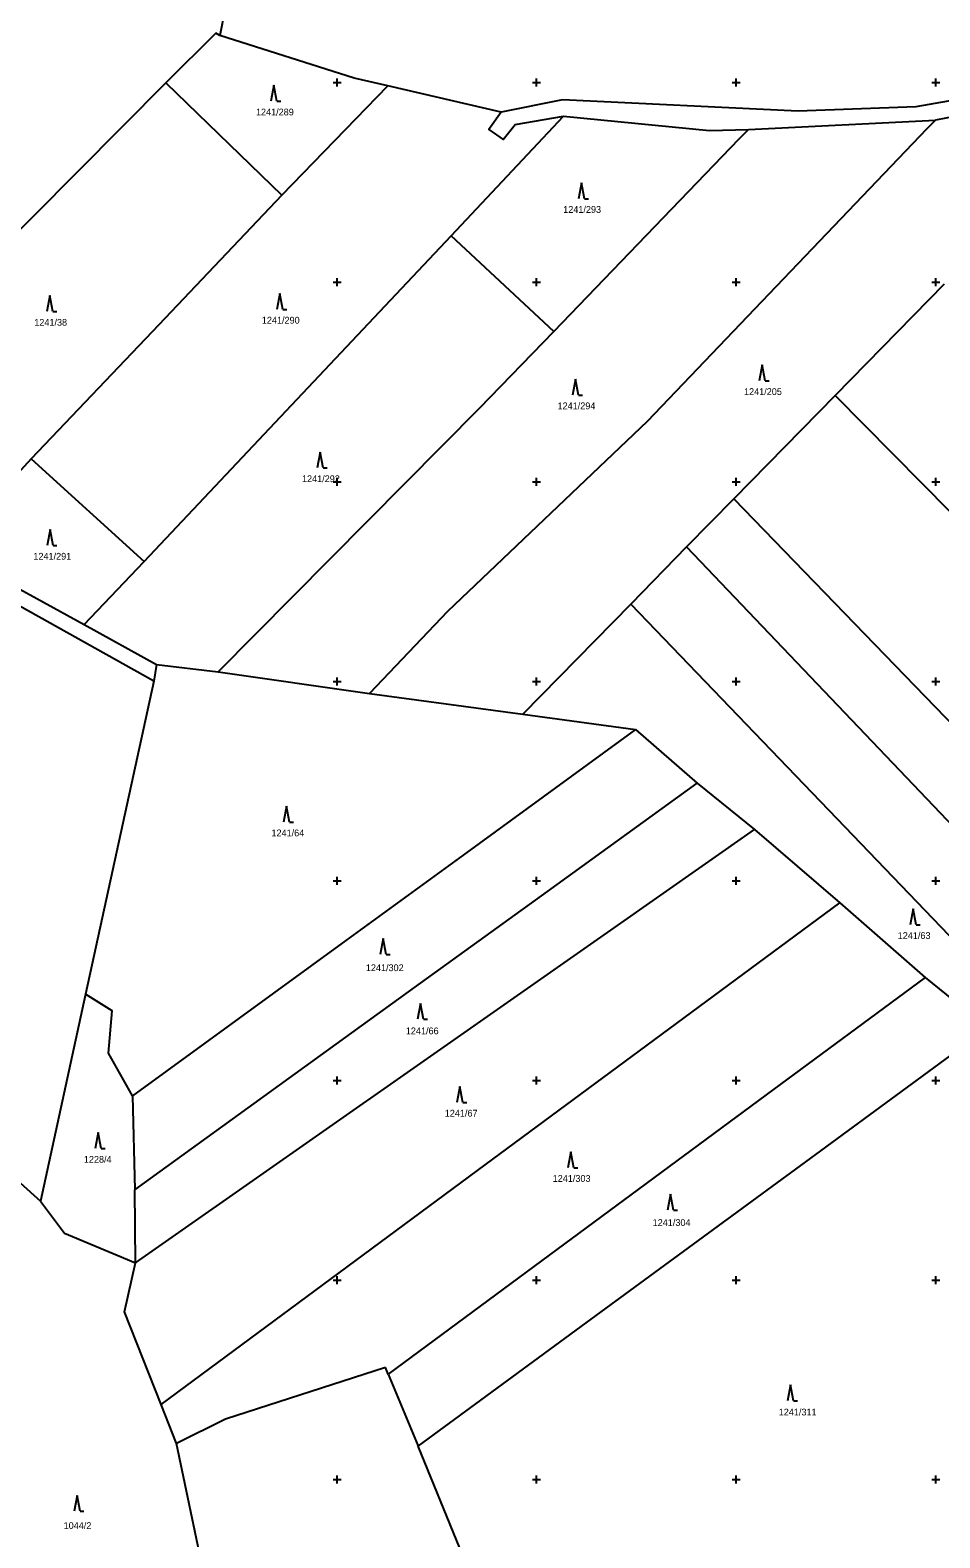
# Model space of a CAD drawing. Extents: x -776734 to -748832, y -1118122 to -976986.
# Drawn here: x -751976.9 to -751749, y -1115264.6 to -1114886.9 of the extents above; entities that cross this region are included whole.
import ezdxf

# ---------------------------------------------------------------- set-up
doc = ezdxf.new("R2010")
doc.units = 0
for name, color, linetype in [('KM_Hranice obce', 7, 'Continuous'), ('KM_Hranice parcel', 7, 'Continuous'), ('KM_Parcelní čísla', 7, 'Continuous'), ('KM_Značky kultur', 7, 'Continuous'), ('Level 61 Křížky', 7, 'Continuous')]:
    doc.layers.add(name, color=color, linetype=linetype)

msp = doc.modelspace()

# ---------------------------------------------------------------- linework, layer by layer
at = {"layer": 'KM_Hranice obce'}
for p, q in [((-751997.63, -1115016.98), (-751963.38, -1115035.78)), ((-751997.63, -1115016.98), (-751963.38, -1115035.78)), ((-751963.38, -1115035.78), (-751945.21, -1115045.76)), ((-751963.38, -1115035.78), (-751945.21, -1115045.76)), ((-751945.21, -1115045.76), (-751945.91, -1115049.96)), ((-751945.21, -1115045.76), (-751945.91, -1115049.96)), ((-751945.91, -1115049.96), (-751963.05, -1115128.37)), ((-751945.91, -1115049.96), (-751963.05, -1115128.37)), ((-751963.05, -1115128.37), (-751974.26, -1115180.24)), ((-751963.05, -1115128.37), (-751974.26, -1115180.24)), ((-751887.84, -1115221.9), (-751927.93, -1115234.83)), ((-751887.84, -1115221.9), (-751927.93, -1115234.83)), ((-751887.16, -1115223.55), (-751887.84, -1115221.9)), ((-751887.16, -1115223.55), (-751887.84, -1115221.9)), ((-751887.16, -1115223.55), (-751879.71, -1115241.63)), ((-751887.16, -1115223.55), (-751879.71, -1115241.63)), ((-751940.25, -1115240.92), (-751944.08, -1115231.19)), ((-751940.25, -1115240.92), (-751944.08, -1115231.19)), ((-751927.93, -1115234.83), (-751940.25, -1115240.92)), ((-751927.93, -1115234.83), (-751940.25, -1115240.92)), ((-751869.19, -1115267.19), (-751879.71, -1115241.63)), ((-751869.19, -1115267.19), (-751879.71, -1115241.63))]:
    msp.add_line(p, q, dxfattribs=at)
for points in [[(-751974.26, -1115180.24), (-751968.3, -1115188.26), (-751950.49, -1115195.65)], [(-751974.26, -1115180.24), (-751968.3, -1115188.26), (-751950.49, -1115195.65)], [(-751944.08, -1115231.19), (-751953.23, -1115207.95), (-751950.49, -1115195.65)], [(-751944.08, -1115231.19), (-751953.23, -1115207.95), (-751950.49, -1115195.65)]]:
    msp.add_lwpolyline(points, dxfattribs=at)
at = {"layer": 'KM_Hranice parcel'}
for p, q in [((-751942.86, -1114900.08), (-751913.81, -1114928.23)), ((-751913.81, -1114928.23), (-751887.29, -1114900.81)), ((-751858.89, -1114907.41), (-751887.29, -1114900.81)), ((-751871.43, -1114938.34), (-751843.29, -1114908.38)), ((-751796.89, -1114911.7), (-751750.07, -1114909.36)), ((-751845.67, -1114962.32), (-751871.43, -1114938.34)), ((-751747.89, -1114950.46), (-751775.23, -1114978.37)), ((-751775.23, -1114978.37), (-751800.61, -1115004.27)), ((-751976.59, -1114994.29), (-751997.63, -1115016.98)), ((-751976.59, -1114994.29), (-751948.36, -1115020.01)), ((-751800.61, -1115004.27), (-751812.42, -1115016.33)), ((-751812.42, -1115016.33), (-751826.42, -1115030.62)), ((-751963.38, -1115035.78), (-751948.36, -1115020.01)), ((-751826.42, -1115030.62), (-751853.43, -1115058.19)), ((-751945.21, -1115045.76), (-751929.77, -1115047.62)), ((-751929.77, -1115047.62), (-751891.86, -1115053)), ((-751891.86, -1115053), (-751853.43, -1115058.19)), ((-751853.43, -1115058.19), (-751825.21, -1115062.03)), ((-751825.21, -1115062.03), (-751809.77, -1115075.48)), ((-751809.77, -1115075.48), (-751795.37, -1115087.1)), ((-751795.37, -1115087.1), (-751774.05, -1115105.47)), ((-751774.05, -1115105.47), (-751752.68, -1115124.23)), ((-751752.68, -1115124.23), (-751736.94, -1115136.91)), ((-751950.49, -1115195.65), (-751872.35, -1115140.97)), ((-751951.27, -1115153.86), (-751950.66, -1115177.43)), ((-751950.49, -1115195.65), (-751950.66, -1115177.43)), ((-751932.96, -1115275.53), (-751940.25, -1115240.92))]:
    msp.add_line(p, q, dxfattribs=at)
for points in [[(-751962.52, -1114866.24), (-751947.48, -1114874.63), (-751928.13, -1114881.84), (-751929.4, -1114888.2)], [(-751619.58, -1114864.94), (-751671.94, -1114882.94), (-751717.81, -1114899.58), (-751754.97, -1114906.02), (-751784.43, -1114907.15), (-751843.55, -1114904.34), (-751858.89, -1114907.41)], [(-751929.4, -1114888.2), (-751930.34, -1114887.63), (-751942.86, -1114900.08)], [(-751887.29, -1114900.81), (-751895.7, -1114898.86), (-751929.4, -1114888.2)], [(-751694.2, -1114895.66), (-751707.54, -1114900.39), (-751716.28, -1114908.3), (-751720.75, -1114906.52), (-751718.97, -1114903.41), (-751750.07, -1114909.36)], [(-751942.86, -1114900.08), (-751987.35, -1114944.76), (-752031.68, -1114989.28)], [(-751945.91, -1115049.96), (-752018.39, -1115009.46), (-752037.33, -1114987.77), (-752047.6, -1114984.5), (-752062, -1114982.88), (-752081.53, -1114981.75), (-752107.58, -1114982.78), (-752126.36, -1114977.53), (-752161.17, -1114970.24), (-752199.76, -1114966.35), (-752226.58, -1114956.72), (-752268.96, -1114949.99), (-752281.26, -1114938.54), (-752287.32, -1114936.37), (-752294.09, -1114925.53), (-752295.5, -1114906.88)], [(-751858.89, -1114907.41), (-751861.96, -1114911.7), (-751858.34, -1114914.22), (-751855.35, -1114910.51), (-751843.29, -1114908.38)], [(-751750.07, -1114909.36), (-751752.2, -1114911.58), (-751822.31, -1114984.87), (-751872.35, -1115032.5), (-751891.86, -1115053)], [(-751843.29, -1114908.38), (-751806.64, -1114911.98), (-751796.89, -1114911.7)], [(-751845.67, -1114962.32), (-751799.21, -1114914.11), (-751796.89, -1114911.7)], [(-751913.81, -1114928.23), (-751944.63, -1114960.66), (-751976.59, -1114994.29)], [(-751948.36, -1115020.01), (-751915.5, -1114985.12), (-751871.43, -1114938.34)], [(-751929.77, -1115047.62), (-751864.28, -1114981.59), (-751845.67, -1114962.32)], [(-751775.23, -1114978.37), (-751717.58, -1115036.67), (-751682.94, -1115071.71), (-751652.82, -1115102.17)], [(-751800.61, -1115004.27), (-751745.16, -1115061.58), (-751698.78, -1115109.5), (-751666.74, -1115142.61)], [(-751812.42, -1115016.33), (-751759.07, -1115072.28), (-751706.35, -1115127.57), (-751675.46, -1115159.97)], [(-751826.42, -1115030.62), (-751774.79, -1115084.37), (-751714.53, -1115147.09), (-751684.11, -1115178.76)], [(-751825.21, -1115062.03), (-751868.43, -1115093.52), (-751897.79, -1115114.9), (-751951.27, -1115153.86)], [(-751950.66, -1115177.43), (-751882.07, -1115127.8), (-751847.27, -1115102.62), (-751809.77, -1115075.48)], [(-751872.35, -1115140.97), (-751831.43, -1115112.33), (-751795.37, -1115087.1)], [(-751944.08, -1115231.19), (-751862.87, -1115171.14), (-751813.03, -1115134.3), (-751774.05, -1115105.47)], [(-751752.68, -1115124.23), (-751792.47, -1115153.61), (-751848.81, -1115195.22), (-751887.16, -1115223.55)], [(-751951.27, -1115153.86), (-751957.26, -1115143.18), (-751956.35, -1115132.52), (-751963.05, -1115128.37)], [(-751879.71, -1115241.63), (-751837.58, -1115210.73), (-751780.06, -1115168.54), (-751736.94, -1115136.91)], [(-751998.68, -1115160.02), (-751991.34, -1115164.95), (-751974.26, -1115180.24)]]:
    msp.add_lwpolyline(points, dxfattribs=at)
at = {"layer": 'KM_Značky kultur'}
for p, q in [((-751915.82, -1114900.66), (-751916.57, -1114904.66)), ((-751915.07, -1114904.66), (-751915.82, -1114900.66)), ((-751915.07, -1114904.66), (-751914.074, -1114904.66)), ((-751838.78, -1114925.07), (-751839.53, -1114929.07)), ((-751838.03, -1114929.07), (-751838.78, -1114925.07)), ((-751838.03, -1114929.07), (-751837.034, -1114929.07)), ((-751914.35, -1114952.82), (-751915.1, -1114956.82)), ((-751913.6, -1114956.82), (-751914.35, -1114952.82)), ((-751971.95, -1114953.35), (-751972.7, -1114957.35)), ((-751971.2, -1114957.35), (-751971.95, -1114953.35)), ((-751913.6, -1114956.82), (-751912.604, -1114956.82)), ((-751971.2, -1114957.35), (-751970.204, -1114957.35)), ((-751793.5, -1114970.71), (-751794.25, -1114974.71)), ((-751792.75, -1114974.71), (-751793.5, -1114970.71)), ((-751840.28, -1114974.28), (-751841.03, -1114978.28)), ((-751839.53, -1114978.28), (-751840.28, -1114974.28)), ((-751792.75, -1114974.71), (-751791.754, -1114974.71)), ((-751839.53, -1114978.28), (-751838.534, -1114978.28)), ((-751904.25, -1114992.54), (-751905, -1114996.54)), ((-751903.5, -1114996.54), (-751904.25, -1114992.54)), ((-751903.5, -1114996.54), (-751902.504, -1114996.54)), ((-751971.91, -1115011.96), (-751972.66, -1115015.96)), ((-751971.16, -1115015.96), (-751971.91, -1115011.96)), ((-751971.16, -1115015.96), (-751970.164, -1115015.96)), ((-751912.63, -1115081.27), (-751913.38, -1115085.27)), ((-751911.88, -1115085.27), (-751912.63, -1115081.27)), ((-751911.88, -1115085.27), (-751910.884, -1115085.27)), ((-751755.65, -1115106.99), (-751756.4, -1115110.99)), ((-751754.9, -1115110.99), (-751755.65, -1115106.99)), ((-751754.9, -1115110.99), (-751753.904, -1115110.99)), ((-751888.43, -1115114.44), (-751889.18, -1115118.44)), ((-751887.68, -1115118.44), (-751888.43, -1115114.44)), ((-751887.68, -1115118.44), (-751886.684, -1115118.44)), ((-751879.07, -1115130.67), (-751879.82, -1115134.67)), ((-751878.32, -1115134.67), (-751879.07, -1115130.67)), ((-751878.32, -1115134.67), (-751877.324, -1115134.67)), ((-751869.25, -1115151.49), (-751870, -1115155.49)), ((-751868.5, -1115155.49), (-751869.25, -1115151.49)), ((-751868.5, -1115155.49), (-751867.504, -1115155.49)), ((-751959.85, -1115163.05), (-751960.6, -1115167.05)), ((-751959.1, -1115167.05), (-751959.85, -1115163.05)), ((-751959.1, -1115167.05), (-751958.104, -1115167.05)), ((-751841.39, -1115167.84), (-751842.14, -1115171.84)), ((-751840.64, -1115171.84), (-751841.39, -1115167.84)), ((-751840.64, -1115171.84), (-751839.644, -1115171.84)), ((-751816.43, -1115178.46), (-751817.18, -1115182.46)), ((-751815.68, -1115182.46), (-751816.43, -1115178.46)), ((-751815.68, -1115182.46), (-751814.684, -1115182.46)), ((-751786.41, -1115226.23), (-751787.16, -1115230.23)), ((-751785.66, -1115230.23), (-751786.41, -1115226.23)), ((-751785.66, -1115230.23), (-751784.664, -1115230.23)), ((-751965.14, -1115253.93), (-751965.89, -1115257.93)), ((-751964.39, -1115257.93), (-751965.14, -1115253.93)), ((-751964.39, -1115257.93), (-751963.394, -1115257.93))]:
    msp.add_line(p, q, dxfattribs=at)
at = {"layer": 'Level 61 Křížky'}
for p, q in [((-751901, -1114900), (-751899, -1114900)), ((-751900, -1114900), (-751900, -1114899)), ((-751900, -1114901), (-751900, -1114900)), ((-751851, -1114900), (-751849, -1114900)), ((-751850, -1114900), (-751850, -1114899)), ((-751850, -1114901), (-751850, -1114900)), ((-751801, -1114900), (-751799, -1114900)), ((-751800, -1114900), (-751800, -1114899)), ((-751800, -1114901), (-751800, -1114900)), ((-751751, -1114900), (-751749, -1114900)), ((-751750, -1114900), (-751750, -1114899)), ((-751750, -1114901), (-751750, -1114900)), ((-751900, -1114950), (-751900, -1114949)), ((-751850, -1114950), (-751850, -1114949)), ((-751800, -1114950), (-751800, -1114949)), ((-751750, -1114950), (-751750, -1114949)), ((-751901, -1114950), (-751899, -1114950)), ((-751900, -1114951), (-751900, -1114950)), ((-751851, -1114950), (-751849, -1114950)), ((-751850, -1114951), (-751850, -1114950)), ((-751801, -1114950), (-751799, -1114950)), ((-751800, -1114951), (-751800, -1114950)), ((-751751, -1114950), (-751749, -1114950)), ((-751750, -1114951), (-751750, -1114950)), ((-751901, -1115000), (-751899, -1115000)), ((-751900, -1115000), (-751900, -1114999)), ((-751900, -1115001), (-751900, -1115000)), ((-751851, -1115000), (-751849, -1115000)), ((-751850, -1115000), (-751850, -1114999)), ((-751850, -1115001), (-751850, -1115000)), ((-751801, -1115000), (-751799, -1115000)), ((-751800, -1115000), (-751800, -1114999)), ((-751800, -1115001), (-751800, -1115000)), ((-751751, -1115000), (-751749, -1115000)), ((-751750, -1115000), (-751750, -1114999)), ((-751750, -1115001), (-751750, -1115000)), ((-751901, -1115050), (-751899, -1115050)), ((-751900, -1115050), (-751900, -1115049)), ((-751900, -1115051), (-751900, -1115050)), ((-751851, -1115050), (-751849, -1115050)), ((-751850, -1115050), (-751850, -1115049)), ((-751850, -1115051), (-751850, -1115050)), ((-751801, -1115050), (-751799, -1115050)), ((-751800, -1115050), (-751800, -1115049)), ((-751800, -1115051), (-751800, -1115050)), ((-751751, -1115050), (-751749, -1115050)), ((-751750, -1115050), (-751750, -1115049)), ((-751750, -1115051), (-751750, -1115050)), ((-751901, -1115100), (-751899, -1115100)), ((-751900, -1115100), (-751900, -1115099)), ((-751900, -1115101), (-751900, -1115100)), ((-751851, -1115100), (-751849, -1115100)), ((-751850, -1115100), (-751850, -1115099)), ((-751850, -1115101), (-751850, -1115100)), ((-751801, -1115100), (-751799, -1115100)), ((-751800, -1115100), (-751800, -1115099)), ((-751800, -1115101), (-751800, -1115100)), ((-751751, -1115100), (-751749, -1115100)), ((-751750, -1115100), (-751750, -1115099)), ((-751750, -1115101), (-751750, -1115100)), ((-751900, -1115150), (-751900, -1115149)), ((-751850, -1115150), (-751850, -1115149)), ((-751800, -1115150), (-751800, -1115149)), ((-751750, -1115150), (-751750, -1115149)), ((-751901, -1115150), (-751899, -1115150)), ((-751900, -1115151), (-751900, -1115150)), ((-751851, -1115150), (-751849, -1115150)), ((-751850, -1115151), (-751850, -1115150)), ((-751801, -1115150), (-751799, -1115150)), ((-751800, -1115151), (-751800, -1115150)), ((-751751, -1115150), (-751749, -1115150)), ((-751750, -1115151), (-751750, -1115150)), ((-751901, -1115200), (-751899, -1115200)), ((-751900, -1115200), (-751900, -1115199)), ((-751900, -1115201), (-751900, -1115200)), ((-751851, -1115200), (-751849, -1115200)), ((-751850, -1115200), (-751850, -1115199)), ((-751850, -1115201), (-751850, -1115200)), ((-751801, -1115200), (-751799, -1115200)), ((-751800, -1115200), (-751800, -1115199)), ((-751800, -1115201), (-751800, -1115200)), ((-751751, -1115200), (-751749, -1115200)), ((-751750, -1115200), (-751750, -1115199)), ((-751750, -1115201), (-751750, -1115200)), ((-751901, -1115250), (-751899, -1115250)), ((-751900, -1115250), (-751900, -1115249)), ((-751900, -1115251), (-751900, -1115250)), ((-751851, -1115250), (-751849, -1115250)), ((-751850, -1115250), (-751850, -1115249)), ((-751850, -1115251), (-751850, -1115250)), ((-751801, -1115250), (-751799, -1115250)), ((-751800, -1115250), (-751800, -1115249)), ((-751800, -1115251), (-751800, -1115250)), ((-751751, -1115250), (-751749, -1115250)), ((-751750, -1115250), (-751750, -1115249)), ((-751750, -1115251), (-751750, -1115250))]:
    msp.add_line(p, q, dxfattribs=at)

# ---------------------------------------------------------------- texts
at = {"layer": 'KM_Parcelní čísla'}
for s, p in [('1241/289', (-751920.31, -1114908.21)), ('1241/293', (-751843.33, -1114932.62)), ('1241/38', (-751975.85, -1114960.9)), ('1241/290', (-751918.84, -1114960.37)), ('1241/205', (-751798.03, -1114978.26)), ('1241/294', (-751844.75, -1114981.83)), ('1241/292', (-751908.78, -1115000.09)), ('1241/291', (-751976.07, -1115019.51)), ('1241/64', (-751916.43, -1115088.82)), ('1241/63', (-751759.52, -1115114.54)), ('1241/302', (-751892.78, -1115122.6)), ('1241/66', (-751882.76, -1115138.42)), ('1241/67', (-751873.01, -1115159.04)), ('1228/4', (-751963.43, -1115170.6)), ('1241/303', (-751845.97, -1115175.39)), ('1241/304', (-751820.92, -1115186.44)), ('1241/311', (-751789.33, -1115233.91)), ('1044/2', (-751968.5, -1115262.36))]:
    msp.add_text(s, height=1.7, dxfattribs=at).set_placement(p)

doc.saveas('drawing.dxf')
